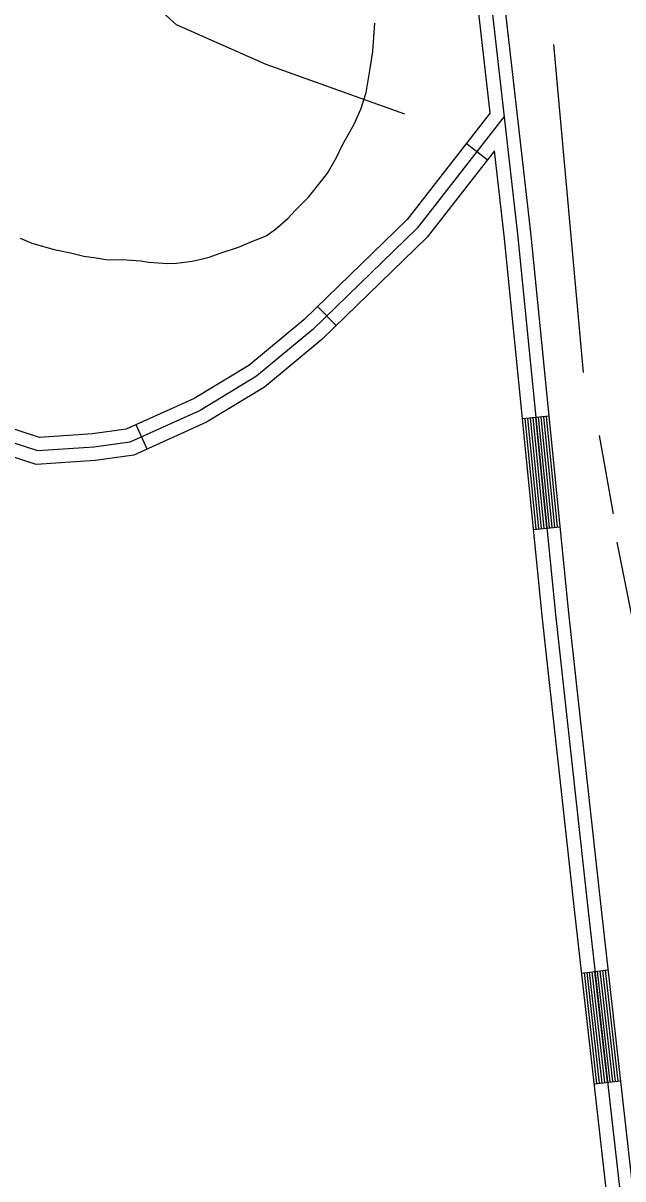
# Model space of a CAD drawing. Extents: x 3245246 to 3283090, y 806824 to 832173.
# Drawn here: x 3279090 to 3279763, y 815832 to 817128 of the extents above; entities that cross this region are included whole.
import ezdxf

# ---------------------------------------------------------------- set-up
doc = ezdxf.new("R2010")
doc.units = 0
for name, color, linetype in [('V-ROAD-CNTR', 7, 'Continuous'), ('V-SITE-VEGE', 7, 'Continuous'), ('V-TOPO-SHOR', 7, 'Continuous')]:
    doc.layers.add(name, color=color, linetype=linetype)

msp = doc.modelspace()

# ---------------------------------------------------------------- linework, layer by layer
at = {"layer": 'V-ROAD-CNTR'}
for p, q in [((3279610.5, 816974.8), (3279586.9, 816993.2)), ((3279440.9, 816789.1), (3279420, 816810.6)), ((3279650, 816684.8), (3279679.9, 816687.8)), ((3279228.9, 816650.5), (3279216.5, 816677.8)), ((3279662.5, 816560.4), (3279692.3, 816563.4)), ((3279716.4, 816063.1), (3279746.2, 816066.5)), ((3279730.5, 815938.9), (3279760.3, 815942.3))]:
    msp.add_line(p, q, dxfattribs=at)
for points in [[(3279613.9, 817027.8), (3279584.7, 817284.2)], [(3279599.6, 817285.9), (3279644.8, 816888.4), (3279687, 816465.1), (3279723.2, 816135.9), (3279768, 815740.5), (3279814.6, 815295.5), (3279854, 814916.8), (3279883.8, 814648)], [(3279898.7, 814649.7), (3279868.9, 814918.4), (3279829.6, 815297), (3279782.9, 815742.1), (3279738.1, 816137.5), (3279702, 816466.6), (3279659.7, 816890), (3279614.5, 817287.6)], [(3279613.9, 817027.8), (3279520.6, 816908.2), (3279404.7, 816795.7), (3279343, 816744.5), (3279281.6, 816707.2), (3279205.5, 816672.8), (3279167.5, 816667.7), (3279108.2, 816663.7), (3279054.2, 816681.3), (3278994.9, 816713.7), (3278770.5, 816890.8), (3278730.1, 816916.5), (3278695.9, 816908.2), (3278129.6, 816497.1)], [(3279629.5, 817023.4), (3279531.8, 816898.2), (3279414.7, 816784.6), (3279351.7, 816732.3), (3279288.6, 816693.9), (3279209.7, 816658.2), (3279169, 816652.8), (3279106.3, 816648.5), (3279048.3, 816667.5), (3278986.6, 816701.1), (3278761.8, 816878.5), (3278727.5, 816900.4), (3278702.3, 816894.3), (3278138.4, 816485)], [(3279618.7, 816985.2), (3279543, 816888.1), (3279424.8, 816773.4), (3279360.5, 816720), (3279295.6, 816680.6), (3279213.9, 816643.7), (3279170.5, 816637.9), (3279104.4, 816633.4), (3279042.3, 816653.6), (3278978.3, 816688.5), (3278753.1, 816866.3), (3278724.8, 816884.3), (3278708.7, 816880.4), (3278147.2, 816472.9)], [(3279868.9, 814646.4), (3279839, 814915.2), (3279799.7, 815293.9), (3279753.1, 815738.9), (3279708.3, 816134.2), (3279672.1, 816463.5), (3279629.9, 816886.8), (3279618.7, 816985.2)], [(3279665.4, 816560.7), (3279653, 816685.1)], [(3279668.4, 816561), (3279656, 816685.4)], [(3279671.4, 816561.3), (3279659, 816685.7)], [(3279674.4, 816561.6), (3279662, 816686)], [(3279677.4, 816561.9), (3279665, 816686.3)], [(3279680.4, 816562.2), (3279667.9, 816686.6)], [(3279683.3, 816562.5), (3279670.9, 816686.9)], [(3279686.3, 816562.8), (3279673.9, 816687.2)], [(3279689.3, 816563.1), (3279676.9, 816687.5)], [(3279733.4, 815939.3), (3279719.4, 816063.5)], [(3279736.4, 815939.6), (3279722.4, 816063.8)], [(3279739.4, 815939.9), (3279725.3, 816064.1)], [(3279742.4, 815940.3), (3279728.3, 816064.5)], [(3279745.4, 815940.6), (3279731.3, 816064.8)], [(3279748.3, 815940.9), (3279734.3, 816065.2)], [(3279751.3, 815941.3), (3279737.3, 816065.5)], [(3279754.3, 815941.6), (3279740.2, 816065.8)], [(3279757.3, 815942), (3279743.2, 816066.2)]]:
    msp.add_lwpolyline(points, dxfattribs=at)
at = {"layer": 'V-SITE-VEGE'}
for p, q in [((3279482.1, 817096.5), (3279484.3, 817128.3)), ((3279479.1, 817077.5), (3279482.1, 817096.5)), ((3279474.5, 817050.4), (3279479.1, 817077.5)), ((3279468.7, 817031.6), (3279474.5, 817050.4)), ((3279461.2, 817014.8), (3279468.7, 817031.6)), ((3279447.7, 816991), (3279461.2, 817014.8)), ((3279441.4, 816977.7), (3279447.7, 816991)), ((3279431.1, 816960.1), (3279441.4, 816977.7)), ((3279426, 816953.1), (3279431.1, 816960.1)), ((3279410.1, 816933.2), (3279426, 816953.1)), ((3279395.4, 816918.6), (3279410.1, 816933.2)), ((3279386.6, 816909.2), (3279395.4, 816918.6)), ((3279373, 816897.3), (3279386.6, 816909.2)), ((3279362.5, 816889.8), (3279373, 816897.3)), ((3279086.4, 816887.1), (3279099.7, 816881.6)), ((3279099.7, 816881.6), (3279124.8, 816874.5)), ((3279331.5, 816877.2), (3279346.5, 816883.5)), ((3279346.5, 816883.5), (3279362.5, 816889.8)), ((3279124.8, 816874.5), (3279142.8, 816870.5)), ((3279142.8, 816870.5), (3279158.1, 816866.8)), ((3279158.1, 816866.8), (3279171.7, 816864.9)), ((3279289.5, 816863.5), (3279298.7, 816865.7)), ((3279298.7, 816865.7), (3279310.9, 816870.3)), ((3279310.9, 816870.3), (3279331.5, 816877.2)), ((3279171.7, 816864.9), (3279182.6, 816863.3)), ((3279182.6, 816863.3), (3279188.9, 816862.9)), ((3279188.9, 816862.9), (3279199.9, 816863.1)), ((3279199.9, 816863.1), (3279206.3, 816862.7)), ((3279206.3, 816862.7), (3279221.7, 816861.6)), ((3279221.7, 816861.6), (3279230.8, 816860.1)), ((3279230.8, 816860.1), (3279251.7, 816858.7)), ((3279251.7, 816858.7), (3279261.7, 816859)), ((3279261.7, 816859), (3279279.3, 816861.5)), ((3279279.3, 816861.5), (3279289.5, 816863.5))]:
    msp.add_line(p, q, dxfattribs=at)
at = {"layer": 'V-TOPO-SHOR'}
for p, q in [((3279718.5, 816736.6), (3279685.2, 817104.1)), ((3279736, 816665.9), (3279751.9, 816578.1))]:
    msp.add_line(p, q, dxfattribs=at)
for points in [[(3279518.1, 817026.2), (3279362.3, 817081.9), (3279262, 817126.5), (3279150.7, 817226.8), (3279095.1, 817360.5), (3279061.7, 817416.2), (3278905.8, 817516.5), (3278839, 817549.9), (3278727.7, 817627.9), (3278649.7, 817650.2), (3278493.8, 817650.3), (3278360.2, 817683.8), (3278304.5, 817717.2), (3278260, 817750.6), (3278148.7, 817806.4), (3277948.2, 817873.3)], [(3279755.8, 816546.2), (3279791.7, 816366.8), (3279863.2, 815872.3), (3279855.1, 815621), (3279910.8, 815226.2), (3279954.5, 814951.1)]]:
    msp.add_lwpolyline(points, dxfattribs=at)

doc.saveas('drawing.dxf')
